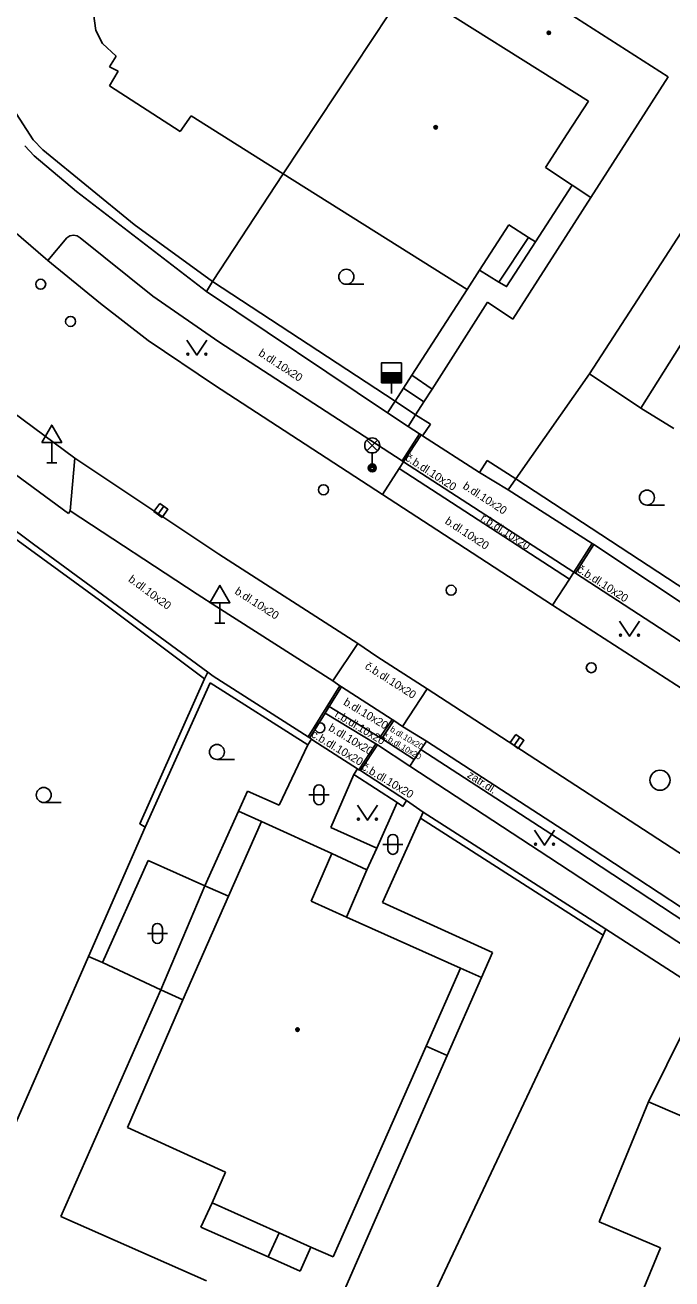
# Model space of a CAD drawing. Extents: x -600309 to -598967, y -1161267 to -1160292.
# Drawn here: x -600033.9 to -600001.6, y -1160410.6 to -1160347.9 of the extents above; entities that cross this region are included whole.
import ezdxf

# ---------------------------------------------------------------- set-up
doc = ezdxf.new("R2010")
doc.units = 0
for name, color, linetype in [('Level 10', 7, 'Continuous'), ('Level 11', 7, 'Continuous'), ('Level 27', 7, 'Continuous'), ('Level 28', 7, 'Continuous'), ('Level 31', 7, 'Continuous'), ('Level 33', 7, 'Continuous'), ('Level 34', 7, 'Continuous'), ('Level 36', 7, 'Continuous'), ('Level 39', 7, 'Continuous'), ('Level 40', 7, 'Continuous'), ('Level 5', 7, 'Continuous'), ('Level 51', 7, 'Continuous'), ('Level 7', 7, 'Continuous'), ('Level 8', 7, 'Continuous')]:
    doc.layers.add(name, color=color, linetype=linetype)

msp = doc.modelspace()

# ---------------------------------------------------------------- linework, layer by layer
at = {"layer": 'Level 10'}
for points in [[(-600030.14, -1160361.85), (-600032.77, -1160359.69), (-600034.95, -1160357.82), (-600035.46, -1160357.38)], [(-600024.45, -1160365.93), (-600027.76, -1160363.69), (-600030.14, -1160361.85)], [(-600039.99, -1160363.37), (-600039.36, -1160363.76), (-600038.58, -1160364.24), (-600037.19, -1160365.3), (-600031.42, -1160369.57)], [(-599990.35, -1160388.14), (-599991, -1160387.66), (-599993.32, -1160386.15), (-599999.21, -1160382.33), (-600000.87, -1160381.25), (-600007.58, -1160376.91), (-600012.31, -1160373.84), (-600016.06, -1160371.39), (-600024.45, -1160365.93)], [(-600031.42, -1160369.57), (-600031.66, -1160372.21)], [(-600031.66, -1160372.21), (-600025.32, -1160376.37)], [(-600025.32, -1160376.37), (-600024.34, -1160376.99), (-600018.55, -1160380.69)], [(-600017.3, -1160378.83), (-600018.55, -1160380.69)], [(-600017.3, -1160378.83), (-600016.34, -1160379.48), (-600013.83, -1160381.1)], [(-600013.83, -1160381.1), (-600015.06, -1160382.97)], [(-600015.06, -1160382.97), (-600013.87, -1160383.71), (-600006.71, -1160388.35), (-600000.02, -1160392.76), (-599998.84, -1160393.53)]]:
    msp.add_lwpolyline(points, dxfattribs=at)
at = {"layer": 'Level 11'}
for points in [[(-600032.77, -1160359.69), (-600031.83, -1160358.57)], [(-600031.83, -1160358.57), (-600031.68, -1160358.47), (-600031.5, -1160358.43), (-600031.31, -1160358.47), (-600031.16, -1160358.57)], [(-600015.01, -1160369.75), (-600015.09, -1160369.7), (-600024.24, -1160363.75), (-600027.53, -1160361.48), (-600031.16, -1160358.57)], [(-600008.77, -1160358.54), (-600010.26, -1160360.77)], [(-600008.42, -1160358.76), (-600009.87, -1160361), (-600010.26, -1160360.77)], [(-600010.26, -1160360.77), (-600011.2199, -1160360.17)], [(-600011.83, -1160361.15), (-600014.6, -1160365.42)], [(-600010.82, -1160361.78), (-600013.58, -1160366.12)], [(-600009.56, -1160362.63), (-600010.82, -1160361.78)], [(-600014.6, -1160365.42), (-600015.02, -1160366.07)], [(-600014.6, -1160365.42), (-600013.58, -1160366.12)], [(-600015.02, -1160366.07), (-600015.44, -1160366.73)], [(-600015.02, -1160366.07), (-600014, -1160366.76)], [(-600013.58, -1160366.12), (-600014, -1160366.76)], [(-600015.44, -1160366.73), (-600014.42, -1160367.4)], [(-600014, -1160366.76), (-600014.42, -1160367.4)], [(-600031.75, -1160372.33), (-600034.71, -1160370.16), (-600038.19, -1160367.56)], [(-600014.22, -1160368.36), (-600015.09, -1160369.7)], [(-600014.14, -1160368.41), (-600015.01, -1160369.75)], [(-600031.42, -1160369.57), (-600024.23, -1160374.37), (-600017.3, -1160378.83)], [(-600016.06, -1160371.39), (-600015.24, -1160370.09), (-600015.01, -1160369.75)], [(-600015.24, -1160370.09), (-600006.73, -1160375.61)], [(-600015.01, -1160369.75), (-600006.51, -1160375.27)], [(-599999.4699, -1160377.12), (-600009.41, -1160370.61)], [(-600031.75, -1160372.33), (-600031.66, -1160372.21)], [(-600005.59, -1160373.84), (-600006.51, -1160375.27)], [(-600005.51, -1160373.89), (-600006.43, -1160375.32)], [(-600007.58, -1160376.91), (-600006.73, -1160375.61), (-600006.51, -1160375.27), (-600006.43, -1160375.32), (-599999.81, -1160379.63), (-600000.87, -1160381.25)], [(-600018.55, -1160380.69), (-600018.2, -1160380.94), (-600018.11, -1160381), (-600015.58, -1160382.63), (-600015.5, -1160382.68), (-600015.06, -1160382.97)], [(-600019.78, -1160383.49), (-600018.2, -1160380.94)], [(-600018.11, -1160381), (-600018.72, -1160381.98), (-600018.92, -1160382.31), (-600019.69, -1160383.55)], [(-600013.83, -1160381.1), (-599997.61, -1160391.65)], [(-600018.72, -1160381.98), (-600016.19, -1160383.52), (-600016.1, -1160383.57), (-600014.48, -1160384.63)], [(-600016.4, -1160383.84), (-600018.92, -1160382.31)], [(-600016.19, -1160383.52), (-600015.58, -1160382.63)], [(-600015.5, -1160382.68), (-600016.1, -1160383.57)], [(-600021.2199, -1160386.9), (-600019.8, -1160383.89)], [(-600017.25, -1160385.14), (-600016.4, -1160383.84)], [(-600016.32, -1160383.89), (-600017.17, -1160385.18)], [(-600014.7, -1160384.96), (-600016.32, -1160383.89), (-600016.4, -1160383.84)], [(-600013.87, -1160383.71), (-600014.15, -1160384.13), (-600014.48, -1160384.63), (-600014.7, -1160384.96)], [(-600014.15, -1160384.13), (-600006.99, -1160388.77), (-600000.29, -1160393.19)], [(-600014.7, -1160384.96), (-600007.76, -1160389.5), (-600000.84, -1160394.05), (-600000.63, -1160393.71)], [(-600017.49, -1160385.38), (-600018.65, -1160388.03)], [(-600023.25, -1160387.2), (-600022.8, -1160386.2)], [(-600022.8, -1160386.2), (-600021.2199, -1160386.9)], [(-600016.34, -1160389.05), (-600015.34, -1160386.78)], [(-600023.25, -1160387.2), (-600022.1, -1160387.73)], [(-600016.07, -1160391.77), (-600014.1599, -1160387.55)], [(-600018.65, -1160388.03), (-600016.34, -1160389.05)], [(-600016.84, -1160390.14), (-600016.34, -1160389.05)], [(-600018.6, -1160389.33), (-600016.84, -1160390.14)], [(-600016.84, -1160390.14), (-600017.86, -1160392.5)], [(-600027.13, -1160396.14), (-600024.93, -1160390.94)], [(-600010.58, -1160394.27), (-600016.07, -1160391.77)], [(-600011.12, -1160395.52), (-600010.58, -1160394.27)], [(-600012.17, -1160395.05), (-600011.12, -1160395.52)], [(-600012.83, -1160399.42), (-600011.12, -1160395.52)], [(-600000.06, -1160396.22), (-600002.79, -1160401.73)], [(-600013.89, -1160398.95), (-600012.83, -1160399.42)], [(-600021.2199, -1160408.28), (-600024.57, -1160406.78)]]:
    msp.add_lwpolyline(points, dxfattribs=at)
at = {"layer": 'Level 27'}
for p, q in [((-600026.984, -1160371.977), (-600027.276, -1160372.383)), ((-600009.204, -1160383.517), (-600009.496, -1160383.923))]:
    msp.add_line(p, q, dxfattribs=at)
for points in [[(-600027.187, -1160371.8311), (-600027.4789, -1160372.237), (-600027.073, -1160372.5289), (-600026.7811, -1160372.123)], [(-600009.407, -1160383.3711), (-600009.6989, -1160383.777), (-600009.293, -1160384.0689), (-600009.0011, -1160383.663)]]:
    msp.add_lwpolyline(points, close=True, dxfattribs=at)
msp.add_circle((-600002.21, -1160385.66), 0.5, dxfattribs=at)
at = {"layer": 'Level 28'}
for p, q in [((-600016.12, -1160365.31), (-600015.12, -1160365.31)), ((-600016.12, -1160365.36), (-600015.12, -1160365.36)), ((-600016.12, -1160365.41), (-600015.12, -1160365.41)), ((-600016.12, -1160365.46), (-600015.12, -1160365.46)), ((-600016.12, -1160365.51), (-600015.12, -1160365.51)), ((-600016.12, -1160365.56), (-600015.12, -1160365.56)), ((-600016.12, -1160365.61), (-600015.12, -1160365.61)), ((-600016.12, -1160365.66), (-600015.12, -1160365.66)), ((-600016.12, -1160365.71), (-600015.12, -1160365.71)), ((-600016.12, -1160365.76), (-600015.12, -1160365.76)), ((-600015.62, -1160365.81), (-600015.62, -1160366.34))]:
    msp.add_line(p, q, dxfattribs=at)
msp.add_lwpolyline([(-600016.12, -1160365.81), (-600015.12, -1160365.81), (-600015.12, -1160364.81), (-600016.12, -1160364.81)], close=True, dxfattribs=at)
for centre in [(-600033.13, -1160360.88), (-600031.64, -1160362.74), (-600019.01, -1160371.15), (-600012.64, -1160376.17), (-600005.64, -1160380.04)]:
    msp.add_circle(centre, 0.25, dxfattribs=at)
at = {"layer": 'Level 31'}
msp.add_circle((-600019.19, -1160383.04), 0.25, dxfattribs=at)
at = {"layer": 'Level 33'}
for p, q in [((-600016.845, -1160369.2), (-600016.315, -1160368.67)), ((-600016.845, -1160368.67), (-600016.315, -1160369.2)), ((-600016.58, -1160369.31), (-600016.58, -1160370.06))]:
    msp.add_line(p, q, dxfattribs=at)
for centre, radius in [((-600016.58, -1160368.935), 0.375), ((-600016.58, -1160370.06), 0.2), ((-600016.58, -1160370.06), 0.1445), ((-600016.58, -1160370.06), 0.0876)]:
    msp.add_circle(centre, radius, dxfattribs=at)
at = {"layer": 'Level 34'}
for p, q in [((-600032.58, -1160368.782), (-600032.58, -1160369.8)), ((-600032.83, -1160369.8), (-600032.33, -1160369.8)), ((-600024.18, -1160376.792), (-600024.18, -1160377.81)), ((-600024.43, -1160377.81), (-600023.93, -1160377.81))]:
    msp.add_line(p, q, dxfattribs=at)
for points in [[(-600033.08, -1160368.782), (-600032.08, -1160368.782), (-600032.58, -1160367.916)], [(-600024.68, -1160376.792), (-600023.68, -1160376.792), (-600024.18, -1160375.926)]]:
    msp.add_lwpolyline(points, close=True, dxfattribs=at)
at = {"layer": 'Level 36'}
for p, q in [((-600017.87, -1160360.885), (-600016.995, -1160360.885)), ((-600002.86, -1160371.915), (-600001.985, -1160371.915)), ((-600024.33, -1160384.625), (-600023.455, -1160384.625)), ((-600019.736, -1160386.386), (-600018.736, -1160386.386)), ((-600019.486, -1160386.136), (-600019.486, -1160386.636)), ((-600018.986, -1160386.136), (-600018.986, -1160386.636)), ((-600032.98, -1160386.775), (-600032.105, -1160386.775)), ((-600016.046, -1160388.866), (-600015.046, -1160388.866)), ((-600015.796, -1160388.616), (-600015.796, -1160389.116)), ((-600015.296, -1160388.616), (-600015.296, -1160389.116)), ((-600027.806, -1160393.316), (-600026.806, -1160393.316)), ((-600027.556, -1160393.066), (-600027.556, -1160393.566)), ((-600027.056, -1160393.066), (-600027.056, -1160393.566))]:
    msp.add_line(p, q, dxfattribs=at)
for points in [[(-600025.83, -1160363.67), (-600025.33, -1160364.42), (-600024.83, -1160363.67)], [(-600004.23, -1160377.72), (-600003.73, -1160378.47), (-600003.23, -1160377.72)], [(-600017.32, -1160386.9099), (-600016.82, -1160387.6599), (-600016.32, -1160386.9099)], [(-600008.47, -1160388.16), (-600007.97, -1160388.91), (-600007.47, -1160388.16)]]:
    msp.add_lwpolyline(points, dxfattribs=at)
for centre, radius in [((-600017.8701, -1160360.5099), 0.375), ((-600025.7802, -1160364.3698), 0.05), ((-600024.8808, -1160364.3698), 0.05), ((-600002.8601, -1160371.5399), 0.375), ((-600004.1802, -1160378.4198), 0.05), ((-600003.2808, -1160378.4198), 0.05), ((-600024.3301, -1160384.2499), 0.375), ((-600032.9801, -1160386.3999), 0.375), ((-600017.2702, -1160387.6097), 0.05), ((-600016.3708, -1160387.6097), 0.05), ((-600008.4202, -1160388.8598), 0.05), ((-600007.5208, -1160388.8598), 0.05)]:
    msp.add_circle(centre, radius, dxfattribs=at)
for centre, start, end in [((-600019.2357, -1160386.1363), 0, 180), ((-600019.2357, -1160386.6363), 180, 0), ((-600015.5457, -1160388.6163), 0, 180), ((-600015.5457, -1160389.1163), 180, 0), ((-600027.3057, -1160393.0663), 0, 180), ((-600027.3057, -1160393.5663), 180, 0)]:
    msp.add_arc(centre, 0.25, start, end, dxfattribs=at)
at = {"layer": 'Level 39'}
for centre, radius in [((-600007.76, -1160348.32), 0.09), ((-600007.76, -1160348.32), 0.0398), ((-600013.4099, -1160353.04), 0.09), ((-600013.4099, -1160353.04), 0.0398), ((-600020.31, -1160398.12), 0.09), ((-600020.31, -1160398.12), 0.0398)]:
    msp.add_circle(centre, radius, dxfattribs=at)
at = {"layer": 'Level 5'}
for points in [[(-600013.04, -1160343.31), (-600001.8, -1160350.51)], [(-600021.03, -1160355.37), (-600014.85, -1160346.02)], [(-600014.85, -1160346.02), (-600005.78, -1160351.73)], [(-600030.37, -1160348.21), (-600030.5, -1160347.35)], [(-600030.05, -1160348.85), (-600030.37, -1160348.21)], [(-600029.37, -1160349.49), (-600030.05, -1160348.85)], [(-600029.7, -1160350.02), (-600029.37, -1160349.49)], [(-600029.27, -1160350.24), (-600029.7, -1160350.02)], [(-600029.69, -1160350.9699), (-600029.27, -1160350.24)], [(-600001.8, -1160350.51), (-600005.6599, -1160356.54)], [(-600026.1599, -1160353.25), (-600029.69, -1160350.9699)], [(-600005.78, -1160351.73), (-600006.85, -1160353.37)], [(-600025.62, -1160352.4699), (-600026.1599, -1160353.25)], [(-600021.03, -1160355.37), (-600025.62, -1160352.4699)], [(-600006.85, -1160353.37), (-600007.92, -1160355.05)], [(-600007.92, -1160355.05), (-600006.59, -1160355.93)], [(-600011.83, -1160361.15), (-600021.03, -1160355.37)], [(-600006.59, -1160355.93), (-600008.42, -1160358.76)], [(-600005.6599, -1160356.54), (-600006.59, -1160355.93)], [(-600009.76, -1160357.92), (-600011.2199, -1160360.17)], [(-600008.77, -1160358.54), (-600009.76, -1160357.92)], [(-600008.42, -1160358.76), (-600008.77, -1160358.54)], [(-600011.2199, -1160360.17), (-600011.83, -1160361.15)], [(-600023.75, -1160391.46), (-600022.1, -1160387.73)], [(-600022.1, -1160387.73), (-600018.6, -1160389.33)], [(-600018.6, -1160389.33), (-600019.63, -1160391.71)], [(-600026.04, -1160396.64), (-600023.75, -1160391.46)], [(-600019.63, -1160391.71), (-600017.86, -1160392.5)], [(-600017.86, -1160392.5), (-600012.17, -1160395.05)], [(-600012.17, -1160395.05), (-600013.89, -1160398.95)], [(-600028.8, -1160403.02), (-600026.04, -1160396.64)], [(-600013.89, -1160398.95), (-600018.53, -1160409.48)], [(-600005.24, -1160407.73), (-600002.79, -1160401.73)], [(-600002.79, -1160401.73), (-599999.45, -1160403.1599)], [(-600023.9, -1160405.24), (-600028.8, -1160403.02)], [(-600024.57, -1160406.78), (-600023.9, -1160405.24)], [(-600025.14, -1160407.99), (-600024.57, -1160406.78)], [(-600002.19, -1160409.03), (-600005.24, -1160407.73)], [(-600021.77, -1160409.48), (-600025.14, -1160407.99)], [(-600021.2199, -1160408.28), (-600021.77, -1160409.48)], [(-600019.64, -1160408.99), (-600021.2199, -1160408.28)], [(-600018.53, -1160409.48), (-600019.64, -1160408.99)], [(-600004.24, -1160414.02), (-600002.19, -1160409.03)]]:
    msp.add_lwpolyline(points, dxfattribs=at)
at = {"layer": 'Level 51'}
for points in [[(-599985.02, -1160333.4), (-600005.73, -1160365.35)], [(-599996.3, -1160356.14), (-600003.1599, -1160367.07)], [(-600005.6599, -1160356.54), (-600009.56, -1160362.63)], [(-600003.1599, -1160367.07), (-600005.73, -1160365.35)], [(-600003.1599, -1160367.07), (-600001.52, -1160368.09)], [(-600024.93, -1160390.94), (-600023.25, -1160387.2)], [(-600030.05, -1160394.77), (-600027.76, -1160389.68)], [(-600027.76, -1160389.68), (-600024.93, -1160390.94)], [(-600024.93, -1160390.94), (-600023.75, -1160391.46)], [(-600034.7199, -1160403.57), (-600030.74, -1160394.46)], [(-600030.74, -1160394.46), (-600030.05, -1160394.77)], [(-600030.05, -1160394.77), (-600027.13, -1160396.14)], [(-600027.13, -1160396.14), (-600032.13, -1160407.46)], [(-600026.04, -1160396.64), (-600027.13, -1160396.14)], [(-600018.9, -1160413.25), (-600012.83, -1160399.42)], [(-600032.13, -1160407.46), (-600024.85, -1160410.68)], [(-600019.64, -1160408.99), (-600020.17, -1160410.19)], [(-600020.17, -1160410.19), (-600021.77, -1160409.48)]]:
    msp.add_lwpolyline(points, dxfattribs=at)
at = {"layer": 'Level 7'}
for points in [[(-600033.02, -1160354.16), (-600033.51, -1160353.66), (-600034.5, -1160352.11), (-600035.16, -1160350.33), (-600035.44, -1160348.68), (-600035.37, -1160346.77), (-600034.4, -1160343.85)], [(-600024.86, -1160361.25), (-600031.34, -1160356.24), (-600033.46, -1160354.46), (-600033.92, -1160353.96)], [(-600024.55, -1160360.75), (-600028.46, -1160357.89), (-600033.02, -1160354.16)], [(-600021.03, -1160355.37), (-600024.55, -1160360.75)], [(-600024.55, -1160360.75), (-600024.86, -1160361.25)], [(-600015.44, -1160366.73), (-600024.55, -1160360.75)], [(-600024.86, -1160361.25), (-600015.81, -1160367.3)], [(-600009.41, -1160370.61), (-600005.73, -1160365.35)], [(-600015.81, -1160367.3), (-600015.44, -1160366.73)], [(-600014.42, -1160367.4), (-600014.78, -1160367.99)], [(-600013.67, -1160367.88), (-600014.42, -1160367.4)], [(-600014.78, -1160367.99), (-600014.22, -1160368.36), (-600014.14, -1160368.41), (-600014.07, -1160368.46)], [(-600014.07, -1160368.46), (-600013.67, -1160367.88)], [(-600024.52, -1160380.46), (-600024.79, -1160380.26), (-600033.49, -1160373.86), (-600039.43, -1160369.43), (-600039.78, -1160369.17)], [(-600039.62, -1160369.78), (-600035.26, -1160372.99), (-600030.02, -1160376.8), (-600024.95, -1160380.6)], [(-600011.23, -1160370.28), (-600010.84, -1160369.69)], [(-600009.41, -1160370.61), (-600010.84, -1160369.69)], [(-600011.23, -1160370.28), (-600009.79, -1160371.16)], [(-600009.79, -1160371.16), (-600009.41, -1160370.61)], [(-600009.79, -1160371.16), (-600005.59, -1160373.84), (-600005.51, -1160373.89), (-599999.81, -1160377.68)], [(-600024.95, -1160380.6), (-600024.79, -1160380.26)], [(-600024.95, -1160380.6), (-600028.18, -1160387.84), (-600027.92, -1160388)], [(-600027.92, -1160388), (-600024.67, -1160380.79)], [(-600024.67, -1160380.79), (-600019.8, -1160383.89)], [(-600024.52, -1160380.46), (-600019.78, -1160383.49), (-600019.69, -1160383.55), (-600019.61, -1160383.61), (-600019.55, -1160383.66)], [(-600019.8, -1160383.89), (-600019.61, -1160383.61)], [(-600017.32, -1160385.1), (-600017.49, -1160385.38)], [(-600017.32, -1160385.1), (-600017.25, -1160385.14), (-600017.17, -1160385.18), (-600015.2, -1160386.45), (-600014.86, -1160386.67)], [(-600017.49, -1160385.38), (-600015.34, -1160386.78), (-600015.05, -1160386.97)], [(-600015.05, -1160386.97), (-600014.86, -1160386.67)], [(-600014.1599, -1160387.55), (-600014.03, -1160387.26)], [(-600014.1599, -1160387.55), (-600005.05, -1160393.41)], [(-600014.03, -1160387.26), (-600004.91, -1160393.1)], [(-600030.74, -1160394.46), (-600027.92, -1160388)], [(-600013.63, -1160411.64), (-600005.05, -1160393.41), (-600004.91, -1160393.1)], [(-600004.91, -1160393.1), (-600000.6, -1160395.88)]]:
    msp.add_lwpolyline(points, dxfattribs=at)
at = {"layer": 'Level 8'}
for points in [[(-600015.81, -1160367.3), (-600014.78, -1160367.99)], [(-600014.07, -1160368.46), (-600011.23, -1160370.28)], [(-600017.32, -1160385.1), (-600019.55, -1160383.66)], [(-600014.03, -1160387.26), (-600014.86, -1160386.67)]]:
    msp.add_lwpolyline(points, dxfattribs=at)

# ---------------------------------------------------------------- texts
at = {"layer": 'Level 40'}
for s, height, rotation, p in [('b.dl.10x20', 0.4, 326.97395, (-600022.29, -1160364.42)), ('č.b.dl.10x20', 0.399984, 327, (-600014.96, -1160369.65)), ('b.dl.10x20', 0.4, 326.97395, (-600012.09, -1160371.06)), ('b.dl.10x20', 0.4, 326.842075, (-600012.98, -1160372.81)), ('r.b.dl.10x20', 0.400002, 326.999831, (-600011.2, -1160372.65)), ('č.b.dl.10x20', 0.399978, 327, (-600006.38, -1160375.22)), ('b.dl.10x20', 0.4, 323.654886, (-600028.79, -1160375.7)), ('b.dl.10x20', 0.4, 327.420086, (-600023.48, -1160376.32)), ('č.b.dl.10x20', 0.39999, 327.420086, (-600016.98, -1160380.06)), ('b.dl.10x20', 0.39999, 329, (-600018.05, -1160381.87)), ('r.b.dl.10x20', 0.400002, 329, (-600018.48, -1160382.47)), ('č.b.dl.10x20', 0.39999, 329, (-600019.66, -1160383.47)), ('b.dl.10x20', 0.39999, 329, (-600018.8, -1160383.15)), ('č.b.dl.10x20', 0.3, 329, (-600016.09, -1160383.54)), ('b.dl.10x20', 0.3, 329, (-600015.72, -1160383.2)), ('č.b.dl.10x20', 0.399978, 329, (-600017.14, -1160385.1)), ('zatr.dl.', 0.4, 327.054958, (-600011.87, -1160385.49))]:
    msp.add_text(s, height=height, rotation=rotation, dxfattribs=at).set_placement(p)

doc.saveas('drawing.dxf')
